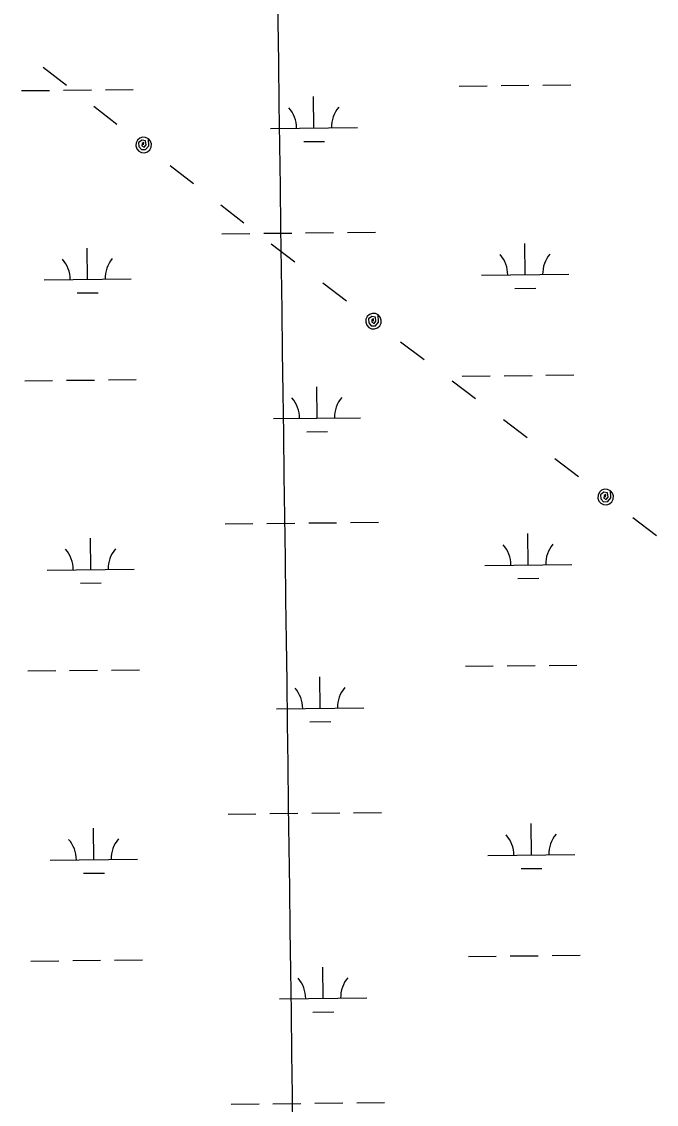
# Model space of a CAD drawing. Extents: x 3734862 to 3772949, y 391520 to 417239.
# Drawn here: x 3767840 to 3768568, y 400535 to 401776 of the extents above; entities that cross this region are included whole.
import ezdxf

# ---------------------------------------------------------------- set-up
doc = ezdxf.new("R2010")
doc.units = 0
for name, color, linetype in [('V-GRID-MAJR', 7, 'Continuous'), ('V-UTIL-LINE', 7, 'Continuous'), ('V-WETL-SWMP', 7, 'Continuous')]:
    doc.layers.add(name, color=color, linetype=linetype)

msp = doc.modelspace()

# ---------------------------------------------------------------- linework, layer by layer
at = {"layer": 'V-GRID-MAJR'}
msp.add_spline([(3768195.233, 397232.114), (3768114.148, 403291.314), (3768033.0500000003, 409351.577), (3767951.952, 415411.843), (3767951.938, 415412.9)], degree=3, dxfattribs=at)
at = {"layer": 'V-UTIL-LINE'}
for points in [[(3767864.929, 401723.979), (3767891.559, 401703.363)], [(3767922.889, 401679.109), (3767949.519, 401658.493)], [(3767980.065, 401634.846), (3767980.219, 401637.718), (3767978.244, 401636.488), (3767978.167, 401633.743), (3767980.666, 401632.218), (3767982.8710000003, 401634.803), (3767982.393, 401639.466), (3767978.237, 401640.435), (3767974.344, 401637.52), (3767974.6950000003, 401632.955), (3767977.552, 401629.517), (3767982.373, 401629.669), (3767985.9930000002, 401633.817), (3767985.574, 401641.962), (3767982.432, 401643.529), (3767978.9280000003, 401643.77400000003), (3767975.598, 401642.659), (3767972.948, 401640.355), (3767971.382, 401637.212), (3767971.137, 401633.70900000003), (3767972.252, 401630.379), (3767974.556, 401627.729), (3767977.698, 401626.162), (3767981.201, 401625.917), (3767984.532, 401627.032), (3767987.182, 401629.336), (3767988.748, 401632.479), (3767988.9930000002, 401635.982), (3767987.878, 401639.31200000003), (3767985.574, 401641.962)], [(3768010.611, 401611.19800000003), (3768037.241, 401590.582)], [(3768068.571, 401566.328), (3768095.201, 401545.712)], [(3768126.5300000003, 401521.458), (3768153.6350000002, 401500.936)], [(3768185.522, 401476.792), (3768212.627, 401456.26900000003)], [(3768243.717, 401432.729), (3768243.84, 401435.604), (3768241.879, 401434.352), (3768241.8310000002, 401431.606), (3768244.346, 401430.108), (3768246.524, 401432.717), (3768245.995, 401437.375), (3768241.83, 401438.299), (3768237.968, 401435.342), (3768238.3680000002, 401430.781), (3768241.262, 401427.374), (3768246.0810000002, 401427.578), (3768249.656, 401431.765), (3768249.15, 401439.904), (3768245.991, 401441.43700000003), (3768242.485, 401441.64400000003), (3768239.167, 401440.494), (3768236.542, 401438.162), (3768235.009, 401435.003), (3768234.802, 401431.49700000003), (3768235.952, 401428.179), (3768238.284, 401425.554), (3768241.444, 401424.021), (3768244.949, 401423.814), (3768248.267, 401424.96400000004), (3768250.892, 401427.29600000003), (3768252.4250000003, 401430.456), (3768252.632, 401433.961), (3768251.4820000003, 401437.279), (3768249.15, 401439.904)], [(3768274.808, 401409.189), (3768301.912, 401388.666)], [(3768333.8000000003, 401364.523), (3768360.904, 401344)], [(3768392.792, 401319.856), (3768419.897, 401299.33400000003)], [(3768451.784, 401275.19), (3768478.889, 401254.668)], [(3768509.9790000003, 401231.12700000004), (3768510.102, 401234.00200000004), (3768508.1410000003, 401232.75), (3768508.093, 401230.004), (3768510.608, 401228.506), (3768512.786, 401231.115), (3768512.257, 401235.773), (3768508.092, 401236.697), (3768504.23, 401233.741), (3768504.63, 401229.18), (3768507.524, 401225.772), (3768512.343, 401225.976), (3768515.918, 401230.163), (3768515.412, 401238.303), (3768512.253, 401239.836), (3768508.747, 401240.043), (3768505.429, 401238.893), (3768502.804, 401236.56), (3768501.271, 401233.401), (3768501.0640000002, 401229.895), (3768502.214, 401226.577), (3768504.546, 401223.952), (3768507.7060000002, 401222.419), (3768511.211, 401222.212), (3768514.529, 401223.362), (3768517.154, 401225.695), (3768518.687, 401228.854), (3768518.894, 401232.36), (3768517.744, 401235.678), (3768515.412, 401238.303)], [(3768541.0700000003, 401207.587), (3768568.174, 401187.065)]]:
    msp.add_lwpolyline(points, dxfattribs=at)
at = {"layer": 'V-WETL-SWMP'}
for p, q in [((3767840.1882883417, 401697.11341211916), (3767872.186503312, 401697.4514043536)), ((3767888.1856107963, 401697.620400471), (3767920.183825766, 401697.9583927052)), ((3767936.1829332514, 401698.12738882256), (3767968.1811482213, 401698.46538105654)), ((3768342.0682908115, 401702.414693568), (3768374.066505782, 401702.75268580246)), ((3768390.065613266, 401702.92168191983), (3768422.0638282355, 401703.25967415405)), ((3768438.062935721, 401703.4286702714), (3768470.0611506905, 401703.7666625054)), ((3768175.504015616, 401654.22271057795), (3768175.123774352, 401690.22070241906)), ((3768125.5068047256, 401653.69459771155), (3768225.501226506, 401654.7508234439)), ((3768163.667671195, 401638.665824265), (3768187.6663324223, 401638.9193184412)), ((3768213.9261637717, 401534.5508596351), (3768245.9243787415, 401534.8888518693)), ((3768069.9341964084, 401533.02989458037), (3768101.932411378, 401533.3678868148)), ((3768117.931518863, 401533.5368829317), (3768149.9297338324, 401533.87487516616)), ((3768165.928841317, 401534.04387128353), (3768197.927056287, 401534.38186351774)), ((3767915.88676995, 401480.6578845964), (3767915.5065286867, 401516.65587643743)), ((3768417.76677242, 401485.9591660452), (3768417.3865311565, 401521.9571578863)), ((3768367.76956153, 401485.431053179), (3768467.7639833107, 401486.48727891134)), ((3767865.8895590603, 401480.12977173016), (3767965.883980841, 401481.18599746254)), ((3767904.0504255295, 401465.10099828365), (3767928.049086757, 401465.35449245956)), ((3768405.9304279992, 401470.40227973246), (3768429.9290892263, 401470.65577390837)), ((3767843.702087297, 401364.45696946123), (3767875.700302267, 401364.7949616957)), ((3767891.699409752, 401364.96395781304), (3767923.6976247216, 401365.30195004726)), ((3767939.6967322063, 401365.4709461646), (3767971.694947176, 401365.8089383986)), ((3768345.5820897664, 401369.75825091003), (3768377.580304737, 401370.09624314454)), ((3768393.5794122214, 401370.26523926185), (3768425.5776271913, 401370.6032314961)), ((3768441.5767346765, 401370.77222761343), (3768473.574949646, 401371.11021984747)), ((3768179.0178145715, 401321.56626792), (3768178.6375733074, 401357.56425976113)), ((3768129.020603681, 401321.0381550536), (3768229.015025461, 401322.09438078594)), ((3768167.18147015, 401306.00938160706), (3768191.180131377, 401306.2628757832)), ((3768073.4479953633, 401200.37345192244), (3768105.446210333, 401200.7114441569)), ((3768121.445317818, 401200.8804402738), (3768153.4435327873, 401201.21843250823)), ((3768169.4426402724, 401201.3874286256), (3768201.440855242, 401201.7254208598)), ((3768217.439962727, 401201.8944169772), (3768249.438177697, 401202.2324092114)), ((3768421.280571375, 401153.30272338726), (3768420.9003301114, 401189.3007152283)), ((3767919.4005689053, 401148.0014419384), (3767919.0203276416, 401183.9994337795)), ((3768371.283360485, 401152.7746105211), (3768471.2777822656, 401153.8308362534)), ((3767869.403358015, 401147.47332907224), (3767969.397779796, 401148.52955480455)), ((3768409.4442269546, 401137.74583707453), (3768433.4428881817, 401137.99933125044)), ((3767907.5642244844, 401132.44455562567), (3767931.562885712, 401132.6980498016)), ((3768397.093211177, 401037.6087966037), (3768429.0914261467, 401037.9467888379)), ((3768445.0905336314, 401038.11578495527), (3768477.0887486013, 401038.45377718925)), ((3767847.2158862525, 401031.800526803), (3767879.2141012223, 401032.1385190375)), ((3767895.213208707, 401032.3075151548), (3767927.2114236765, 401032.6455073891)), ((3767943.210531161, 401032.8145035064), (3767975.208746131, 401033.15249574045)), ((3768349.095888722, 401037.1018082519), (3768381.094103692, 401037.4398004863)), ((3768182.5316135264, 400988.90982526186), (3768182.151372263, 401024.9078171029)), ((3768132.534402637, 400988.38171239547), (3768232.5288244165, 400989.4379381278)), ((3768170.6952691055, 400973.3529389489), (3768194.693930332, 400973.60643312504)), ((3768076.961794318, 400867.7170092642), (3768108.960009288, 400868.0550014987)), ((3768124.9591167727, 400868.22399761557), (3768156.9573317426, 400868.5619898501)), ((3768172.956439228, 400868.7309859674), (3768204.954654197, 400869.06897820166)), ((3768220.9537616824, 400869.23797431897), (3768252.9519766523, 400869.57596655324)), ((3768424.7943703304, 400820.64628072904), (3768424.4141290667, 400856.64427257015)), ((3767922.9143678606, 400815.34499928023), (3767922.534126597, 400851.3429911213)), ((3767872.9171569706, 400814.8168864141), (3767972.911578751, 400815.8731121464)), ((3768374.7971594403, 400820.1181678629), (3768474.791581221, 400821.17439359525)), ((3768412.9580259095, 400805.08939441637), (3768436.9566871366, 400805.3428885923)), ((3767911.0780234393, 400799.7881129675), (3767935.076684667, 400800.0416071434)), ((3768352.6096876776, 400704.44536559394), (3768384.607902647, 400704.7833578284)), ((3768400.6070101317, 400704.95235394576), (3768432.6052251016, 400705.29034618)), ((3768448.6043325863, 400705.45934229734), (3768480.602547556, 400705.7973345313)), ((3767850.7296852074, 400699.1440841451), (3767882.7279001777, 400699.4820763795)), ((3767898.727007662, 400699.6510724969), (3767930.7252226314, 400699.9890647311)), ((3767946.724330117, 400700.1580608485), (3767978.7225450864, 400700.49605308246)), ((3768186.0454124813, 400656.25338260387), (3768185.665171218, 400692.251374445)), ((3768136.0482015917, 400655.7252697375), (3768236.042623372, 400656.7814954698)), ((3768174.209068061, 400640.6964962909), (3768198.207729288, 400640.94999046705)), ((3768080.4755932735, 400535.0605666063), (3768112.4738082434, 400535.39855884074)), ((3768128.472915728, 400535.56755495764), (3768160.4711306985, 400535.9055471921)), ((3768176.470238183, 400536.07454330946), (3768208.4684531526, 400536.41253554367)), ((3768224.4675606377, 400536.58153166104), (3768256.465775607, 400536.91952389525))]:
    msp.add_line(p, q, dxfattribs=at)
for centre, radius, start, end in [((3768120.259146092, 401654.113997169), 35.24628790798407, 359.8333639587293, 41.377022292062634), ((3768230.7388551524, 401655.28097738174), 35.24628790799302, 139.83336095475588, 181.3770192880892), ((3768473.001611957, 401487.01743284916), 35.24628790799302, 139.83336095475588, 181.3770192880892), ((3767860.641900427, 401480.5491711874), 35.24628790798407, 359.8333639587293, 41.377022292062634), ((3767971.1216094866, 401481.71615140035), 35.24628790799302, 139.83336095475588, 181.3770192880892), ((3768362.5219028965, 401485.85045263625), 35.24628790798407, 359.8333639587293, 41.377022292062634), ((3768123.7729450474, 401321.4575545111), 35.24628790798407, 359.8333639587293, 41.377022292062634), ((3768234.2526541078, 401322.62453472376), 35.24628790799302, 139.83336095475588, 181.3770192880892), ((3768366.035701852, 401153.1940099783), 35.24628790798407, 359.8333639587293, 41.377022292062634), ((3768476.5154109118, 401154.3609901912), 35.24628790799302, 139.83336095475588, 181.3770192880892), ((3767864.155699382, 401147.89272852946), 35.24628790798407, 359.8333639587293, 41.377022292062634), ((3767974.635408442, 401149.05970874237), 35.24628790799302, 139.83336095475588, 181.3770192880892), ((3768127.2867440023, 400988.80111185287), 35.24628790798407, 359.8333639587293, 41.377022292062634), ((3768237.766453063, 400989.9680920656), 35.24628790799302, 139.83336095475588, 181.3770192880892), ((3768369.5495008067, 400820.5375673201), 35.24628790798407, 359.8333639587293, 41.377022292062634), ((3768480.029209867, 400821.70454753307), 35.24628790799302, 139.83336095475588, 181.3770192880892), ((3767867.669498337, 400815.2362858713), 35.24628790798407, 359.8333639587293, 41.377022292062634), ((3767978.1492073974, 400816.4032660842), 35.24628790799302, 139.83336095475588, 181.3770192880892), ((3768130.8005429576, 400656.14466919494), 35.24628790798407, 359.8333639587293, 41.377022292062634), ((3768241.280252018, 400657.3116494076), 35.24628790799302, 139.83336095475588, 181.3770192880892)]:
    msp.add_arc(centre, radius, start, end, dxfattribs=at)

doc.saveas('drawing.dxf')
